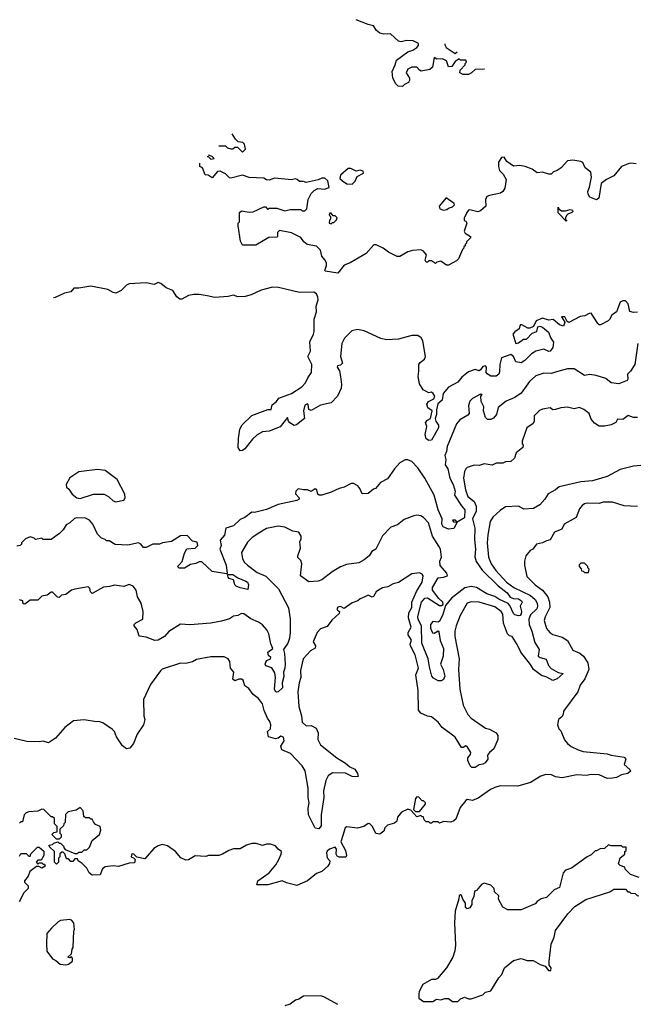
# Model space of a CAD drawing. Extents: x 1861455 to 2058065, y 200073 to 437907.
# Tile 522 of 574: x 1986896 to 1991574, y 430449 to 437907. Entities that reach past the tile are written whole.
import ezdxf

# ---------------------------------------------------------------- set-up
doc = ezdxf.new("R2010")
doc.units = 0

msp = doc.modelspace()

# ---------------------------------------------------------------- linework, layer by layer
at = {"layer": '0CON05XD'}
for points in [[(1990416.8, 437532), (1990415, 437531.2), (1990345, 437530), (1990317.5, 437505), (1990295, 437492.5), (1990255, 437492.5), (1990230, 437505), (1990232.5, 437525), (1990270, 437565), (1990270, 437575), (1990280, 437585), (1990275, 437600), (1990235, 437600), (1990225, 437610), (1990195, 437590), (1990168.3, 437551.7), (1990145, 437550), (1990130, 437595), (1990099.3, 437609.3), (1990055, 437607.5), (1990035, 437620), (1990021.7, 437548.3), (1990001.7, 437528.3), (1989937, 437517), (1989923.6, 437523.6), (1989905, 437546.7), (1989865, 437546.2), (1989835, 437531.2), (1989824.2, 437505), (1989847.5, 437465), (1989847.5, 437445), (1989840, 437430), (1989810, 437415), (1989795, 437400), (1989763, 437403), (1989745, 437420), (1989723.3, 437465), (1989716.7, 437515), (1989740, 437565), (1989749.3, 437600.7), (1989835.8, 437664.2), (1989875, 437676.7), (1989903.3, 437695), (1989917.7, 437712.3), (1989917, 437727), (1989875.7, 437745.7), (1989825, 437748.6), (1989785, 437739.5), (1989765, 437743.3), (1989705, 437799.4), (1989655, 437797.7), (1989625, 437804.5), (1989597.5, 437825), (1989575, 437861.2), (1989535, 437870), (1989445, 437906.7)], [(1990116.7, 437724), (1990116.7, 437715), (1990127, 437697), (1990195, 437650), (1990210.6, 437663.6)], [(1988404.6, 436951), (1988455, 436950), (1988470, 436935), (1988495, 436927.5), (1988511.7, 436928.3), (1988525, 436940), (1988545, 436940), (1988585, 436902.5), (1988607.5, 436925), (1988600, 436965), (1988587, 436977), (1988551.7, 436981.7), (1988530.7, 437000.7), (1988505, 437043.3)], [(1991564.5, 436814.6), (1991525, 436818.8), (1991505, 436816), (1991455, 436793.8), (1991396.4, 436723.6), (1991340, 436695), (1991300, 436665), (1991282.5, 436555), (1991265, 436543.3), (1991215, 436563.3), (1991202.5, 436585), (1991200, 436605), (1991212.7, 436637.3), (1991225.7, 436715), (1991222.3, 436752.3), (1991180, 436785), (1991160, 436825), (1991145, 436833.3), (1991085, 436842.5), (1991045, 436837.5), (1990997.5, 436785), (1990966.1, 436763.9), (1990940, 436755), (1990922.5, 436737.5), (1990905, 436736.2), (1990855, 436750.8), (1990815, 436746.7), (1990777.5, 436775), (1990725, 436793.8), (1990685, 436801.2), (1990635, 436797.5), (1990585, 436833.3), (1990565.5, 436865.5), (1990545, 436862.5), (1990523.6, 436826.4), (1990522.5, 436795), (1990530, 436765), (1990556.8, 436736.8), (1990580.8, 436695), (1990570.3, 436629.7), (1990555, 436606.2), (1990536.8, 436593.2), (1990453.9, 436576.1), (1990435, 436566.7), (1990423.3, 436545), (1990426, 436494), (1990385, 436460), (1990365, 436452), (1990305, 436466.2), (1990295, 436463.3), (1990282.7, 436447.3), (1990263, 436403), (1990262.5, 436385), (1990275, 436380), (1990282.5, 436365), (1990263.3, 436305), (1990270.7, 436290.7), (1990310, 436265), (1990310, 436255), (1990280, 436225), (1990280, 436215), (1990270, 436205), (1990270, 436195), (1990260, 436185), (1990260, 436175), (1990250, 436165), (1990220, 436095), (1990205, 436080), (1990145, 436047.5), (1990128.3, 436048.3), (1990085, 436077.5), (1990055, 436070), (1990045, 436060), (1990015, 436080), (1989995, 436080), (1989985, 436070), (1989975, 436070), (1989967.5, 436085), (1989976.7, 436125), (1989955, 436152.5), (1989935, 436162.5), (1989870.7, 436159.3), (1989835, 436147.5), (1989775, 436112.5), (1989755, 436112.5), (1989690, 436145), (1989650, 436175), (1989595, 436202.5), (1989578.3, 436201.7), (1989520, 436135), (1989400, 436065), (1989355, 436046.7), (1989305, 435987.5), (1989210.8, 436000.8), (1989206.7, 436006.7), (1989220.8, 436045), (1989219.2, 436065), (1989207.9, 436087.9), (1989183.8, 436115), (1989175, 436160), (1989145, 436190), (1989073, 436203), (1989047.5, 436225), (1989025, 436257.5), (1988955, 436292.5), (1988865, 436310), (1988850, 436295), (1988850, 436265), (1988845, 436260), (1988783, 436257), (1988685, 436200), (1988585, 436200), (1988568.3, 436228.3), (1988550, 436345), (1988550, 436365), (1988560, 436375), (1988560, 436445), (1988575, 436460), (1988635, 436450), (1988665, 436452.5), (1988745, 436490), (1988758.3, 436488.3), (1988775, 436470), (1988785, 436480), (1988845, 436480), (1988905, 436460), (1988945, 436470), (1989025, 436470), (1989035, 436460), (1989055, 436460), (1989070, 436475), (1989080, 436545), (1989105, 436590), (1989127, 436613), (1989155, 436627.5), (1989205, 436622.5), (1989240, 436635), (1989230, 436685), (1989206.7, 436706.7), (1989185, 436707.5), (1989157, 436693), (1989065, 436672.5), (1989045, 436680), (1989015, 436680), (1988997, 436697), (1988985, 436700), (1988955, 436692.5), (1988825, 436707.5), (1988785, 436690), (1988765, 436692.5), (1988745, 436707.5), (1988635, 436712.5), (1988585, 436730), (1988495, 436707.5), (1988485, 436710), (1988455, 436740), (1988415, 436760), (1988393.6, 436756.4), (1988355, 436710), (1988325, 436730), (1988301.7, 436731.7), (1988280, 436785), (1988260, 436795), (1988261.8, 436819.7)], [(1988316.4, 436870), (1988325, 436870), (1988345, 436850), (1988370, 436855), (1988355, 436870), (1988326.7, 436879.4)], [(1989415, 436660), (1989437, 436683), (1989451.7, 436718.3), (1989500, 436745), (1989498.3, 436758.3), (1989475, 436767.5), (1989445, 436760), (1989405, 436780), (1989385, 436780), (1989325, 436730), (1989320, 436705), (1989340, 436685), (1989375, 436662.5), (1989415, 436660)], [(1990105, 436463.8), (1990131.7, 436468.3), (1990145, 436480), (1990175, 436490), (1990190, 436505), (1990187.5, 436515), (1990125, 436557.5), (1990073.8, 436495), (1990077.5, 436475), (1990105, 436463.8)], [(1989255, 436360), (1989265, 436370), (1989275, 436370), (1989295, 436390), (1989300, 436405), (1989285, 436420), (1989271.7, 436421.7), (1989255, 436440), (1989245, 436440), (1989240, 436425), (1989250, 436415), (1989250, 436395), (1989243, 436387), (1989240, 436365), (1989255, 436360)], [(1991035, 436380), (1990975, 436442.5), (1990975, 436486.7), (1990981.7, 436471.7), (1990998.8, 436458.8), (1991031.2, 436458.8), (1991065, 436470), (1991082.5, 436465), (1991086.7, 436455), (1991077.5, 436445), (1991046.7, 436433.3), (1991037.5, 436422.5), (1991030, 436405), (1991030, 436390), (1991040, 436385), (1991035, 436380)], [(1991575, 435690.3), (1991545, 435688.9), (1991516, 435696), (1991503.8, 435755), (1991485, 435776.7), (1991465, 435777.5), (1991445, 435768.1), (1991415, 435693.8), (1991380.5, 435669.5), (1991364, 435635), (1991352.5, 435625), (1991295, 435594.4), (1991285, 435594.2), (1991275.5, 435605.5), (1991225, 435682.5), (1991208.3, 435681.7), (1991177, 435663), (1991142, 435658), (1991055, 435613.3), (1991041.7, 435621.7), (1991025.6, 435655.6), (1991000, 435655), (1991023.8, 435615), (1991013.6, 435586.4), (1990983.3, 435595), (1990936.4, 435636.4), (1990905, 435630), (1990855, 435646.2), (1990807.5, 435625), (1990786.4, 435583.6), (1990759.3, 435570.7), (1990745, 435570), (1990700, 435595), (1990690, 435595), (1990683, 435587), (1990680, 435565), (1990645, 435542.5), (1990631.2, 435525), (1990653.8, 435453.8), (1990675, 435460), (1990713, 435487), (1990735, 435487.5), (1990777.7, 435532.3), (1990812.5, 435545), (1990820.8, 435579.2), (1990835, 435586), (1990855, 435578.6), (1990900.5, 435540.5), (1990918.8, 435495), (1990939.2, 435465), (1990933.3, 435423.3), (1990915, 435396.7), (1990905, 435393.3), (1990865, 435411.4), (1990805, 435395.7), (1990772, 435375), (1990722, 435325), (1990695, 435307.1), (1990653.8, 435315), (1990636.6, 435356.6), (1990615, 435371.2), (1990545, 435346.2), (1990533.5, 435295), (1990531.2, 435238.8), (1990525, 435222.5), (1990503.9, 435206.1), (1990465, 435207.5), (1990436.2, 435225), (1990428.8, 435235), (1990431.2, 435275), (1990425, 435285.8), (1990405, 435279.2), (1990386.4, 435253.6), (1990375, 435247.5), (1990345, 435257.5), (1990295, 435238.8), (1990245, 435198), (1990215, 435160.6), (1990145, 435123.8), (1990104.2, 435075), (1990095.6, 435024.4), (1990063.4, 434996.6), (1990052.5, 434952.5), (1990054, 434915), (1990044, 434885), (1990047.5, 434865), (1990068.8, 434835), (1990067.5, 434815), (1990015, 434722.5), (1989995, 434720), (1989975, 434732.5), (1989968, 434765), (1989979.4, 434825), (1989970, 434855), (1989985, 434874.3), (1990008.8, 434885), (1990020, 434945), (1989986.6, 434966.6), (1989980, 434995), (1989993.1, 435015), (1990032, 435035), (1990040, 435055), (1990028.6, 435075), (1990015, 435084.3), (1989995, 435080.8), (1989953.3, 435103.3), (1989925, 435147.5), (1989913.1, 435205), (1989919.4, 435245), (1989918, 435295), (1989928.8, 435311.2), (1989963.3, 435335), (1989970.8, 435355), (1989948.6, 435475), (1989937.4, 435497.4), (1989912.5, 435515), (1989865, 435514.3), (1989765, 435487.1), (1989675, 435482.5), (1989632.4, 435492.4), (1989505, 435550), (1989455, 435561.2), (1989411.2, 435548.8), (1989357.5, 435495), (1989335.7, 435455), (1989326.7, 435355), (1989340, 435305), (1989325, 435288.8), (1989303.3, 435285), (1989300, 435275), (1989317.3, 435247.3), (1989325.8, 435205), (1989333.9, 435143.9), (1989330.8, 435115), (1989304.2, 435055), (1989255, 435004), (1989174.1, 434985.9), (1989105, 434946), (1989086.2, 434955), (1989081.7, 434991.7), (1989075, 434996.2), (1989055, 434986), (1989044.7, 434944.7), (1989054.3, 434885), (1988992.2, 434837.8), (1988975, 434832.9), (1988941.9, 434851.9), (1988931.5, 434865), (1988925, 434893.3), (1988868.1, 434821.9), (1988785, 434790), (1988735, 434784.2), (1988695, 434762.5), (1988660, 434730), (1988602.5, 434655), (1988585, 434642.5), (1988565, 434640), (1988551.2, 434665), (1988554.3, 434735), (1988564.2, 434805), (1988582.1, 434837.9), (1988655, 434907.5), (1988775, 434954), (1988800, 434955), (1988809.7, 434990.3), (1988841.2, 435015), (1988860, 435040), (1988926.4, 435066.4), (1988955, 435076), (1989032, 435125), (1989060, 435155), (1989077.5, 435195), (1989106.2, 435235), (1989108.1, 435295), (1989079.2, 435355), (1989099.4, 435395), (1989093.4, 435466.6), (1989122.2, 435525), (1989126.2, 435545), (1989127.4, 435637.4), (1989143.3, 435695), (1989142.8, 435737.2), (1989156.9, 435785), (1989155.6, 435805.6), (1989145, 435830), (1989125, 435844), (1989015, 435840.9), (1988857.4, 435877.4), (1988811.1, 435881.1), (1988725, 435858.5), (1988648.3, 435821.7), (1988605, 435810), (1988547.3, 435807.3), (1988515, 435819.4), (1988475, 435810), (1988375, 435802.5), (1988315, 435815.4), (1988255, 435826.1), (1988214.1, 435825.9), (1988175, 435816.4), (1988125, 435790.8), (1988110.3, 435790.3), (1988087.6, 435807.6), (1988055.7, 435855), (1988004.7, 435874.7), (1987965, 435909.4), (1987945, 435916.5), (1987915, 435902), (1987854.6, 435914.6), (1987724.4, 435905.6), (1987705, 435895.8), (1987665.3, 435854.7), (1987625, 435836.2), (1987605, 435840.4), (1987565, 435862.1), (1987435, 435887.1), (1987345, 435872.5), (1987306.7, 435873.3), (1987283.8, 435845), (1987235.4, 435834.6), (1987165, 435801.2), (1987152.8, 435800.2)], [(1991578, 435455), (1991554.3, 435295.7), (1991522.5, 435245), (1991498.3, 435221.7), (1991502.5, 435185), (1991496.7, 435175), (1991435, 435149.2), (1991375.9, 435155.9), (1991335, 435188), (1991262.3, 435212.3), (1991215, 435220), (1991172.7, 435212.7), (1991095, 435263.3), (1991045, 435262), (1990961.4, 435238.6), (1990925, 435227.5), (1990865, 435228.8), (1990805, 435210), (1990756.2, 435165), (1990695, 435078.1), (1990645, 435045.7), (1990581.7, 435018.3), (1990520.5, 434969.5), (1990506.7, 434915), (1990485, 434887.5), (1990465, 434877.5), (1990438.3, 434878.3), (1990423, 434893), (1990410, 434945), (1990412.5, 434975), (1990392.5, 435015), (1990390, 435055), (1990398.3, 435068.3), (1990385, 435070), (1990325, 435036.2), (1990305, 435016.7), (1990294.2, 434985), (1990300, 434925), (1990290, 434910), (1990230, 434875), (1990205, 434846.7), (1990132.9, 434675), (1990129.4, 434635), (1990115.8, 434605), (1990124.3, 434575), (1990118.5, 434535), (1990137.9, 434505), (1990153.2, 434435), (1990178.6, 434385), (1990193.5, 434335), (1990190.3, 434305), (1990242.5, 434225), (1990266.9, 434195), (1990265, 434133.6), (1990210, 434100), (1990196.7, 434115), (1990174.5, 434115.5), (1990182.1, 434102.1), (1990210, 434100), (1990185, 434052), (1990145, 434048.1), (1990102.5, 434065), (1990094.3, 434085), (1990097.1, 434125), (1990065.4, 434195), (1990034.7, 434304.7), (1989963.7, 434433.7), (1989911.4, 434511.4), (1989865, 434561.2), (1989835, 434573.3), (1989815, 434572.5), (1989775, 434550), (1989733.8, 434505), (1989681.7, 434428.3), (1989627.7, 434402.3), (1989590, 434355), (1989575, 434350), (1989535, 434317.5), (1989490, 434315), (1989473.3, 434355), (1989456.7, 434375), (1989425, 434393.3), (1989406.4, 434393.6), (1989355, 434366.7), (1989315, 434356.2), (1989255, 434327.5), (1989185, 434306), (1989165, 434306.2), (1989153.9, 434313.9), (1989146, 434345), (1989135, 434353.3), (1989105, 434333.3), (1989075, 434346.7), (1989045, 434345.3), (1989005, 434354.3), (1988987.8, 434335), (1988984.4, 434315), (1989013.3, 434285), (1989012.5, 434275), (1988995, 434266), (1988854.5, 434235.5), (1988765, 434195.6), (1988675, 434174), (1988655, 434176.7), (1988601.2, 434135), (1988565, 434120), (1988516, 434074), (1988457.1, 434055), (1988447.2, 434002.8), (1988414.6, 433965), (1988421.1, 433925), (1988412.5, 433895), (1988458.9, 433775), (1988467.5, 433712.5), (1988461.7, 433708.3), (1988355, 433726), (1988275, 433801.2), (1988255, 433801.2), (1988231.4, 433788.6), (1988191.1, 433778.9), (1988145, 433751.2), (1988103, 433753), (1988092.5, 433765), (1988105, 433777.5), (1988127, 433803), (1988143.6, 433866.4), (1988161.7, 433898.3), (1988225, 433903.3), (1988245.4, 433925), (1988239.4, 433949.4), (1988205, 433957.5), (1988165, 434000), (1988115, 433997.5), (1988045, 433953.3), (1987977, 433943), (1987956.1, 433933.9), (1987905, 433934), (1987855, 433908.8), (1987835, 433910), (1987814.3, 433934.3), (1987795, 433943.8), (1987715, 433926), (1987620.7, 433930.7), (1987575, 433960), (1987555, 433960), (1987545, 433970), (1987515, 433980), (1987485, 434010), (1987450, 434085), (1987426.2, 434115), (1987395, 434130), (1987327, 434133), (1987312.2, 434127.8), (1987276.7, 434095), (1987248.3, 434081.7), (1987225, 434042.5), (1987197.5, 434015), (1987135, 433969.2), (1987075, 433970), (1987065, 433980), (1987015, 433970), (1987005, 433980), (1986975, 433990), (1986940, 433975), (1986910, 433945), (1986910, 433935), (1986900, 433925), (1986875, 433920)], [(1991576.4, 434893.6), (1991545, 434892.5), (1991505, 434907.5), (1991465, 434877.5), (1991425, 434880), (1991410, 434855), (1991375, 434837.5), (1991325, 434827.5), (1991285, 434827.5), (1991250, 434850), (1991225, 434880), (1991210, 434925), (1991170, 434955), (1991135, 434970), (1991095, 434958.8), (1991045, 434972.5), (1990995, 434966.7), (1990953, 434953), (1990935, 434952.5), (1990915, 434966.7), (1990855, 434957.5), (1990834.1, 434945.9), (1990792.5, 434905), (1990793.3, 434865), (1990785, 434847.5), (1990737.5, 434815), (1990702.5, 434715), (1990702.5, 434695), (1990710, 434685), (1990707.5, 434665), (1990657.5, 434625), (1990642.5, 434585), (1990615, 434560), (1990575, 434557.5), (1990555, 434547.5), (1990505, 434546.7), (1990475, 434532.5), (1990415, 434542.5), (1990375, 434530), (1990338.3, 434531.7), (1990286.4, 434513.6), (1990276.1, 434503.9), (1990264, 434485), (1990257.1, 434435), (1990273.3, 434345), (1990290, 434295), (1990337.4, 434257.4), (1990353.1, 434223.1), (1990352.9, 434185), (1990326.2, 434125), (1990344.2, 434055), (1990341.1, 433968.9), (1990349.6, 433895), (1990342.8, 433837.2), (1990352.4, 433802.4), (1990398.3, 433738.3), (1990518.8, 433618.8), (1990587.1, 433565), (1990611.4, 433531.4), (1990635, 433521.5), (1990675, 433521.1), (1990696.7, 433505), (1990701.4, 433495), (1990687.7, 433465), (1990695.6, 433425), (1990693, 433407), (1990685.5, 433394.5), (1990675, 433390.8), (1990645, 433399.2), (1990635, 433410), (1990609.6, 433469.6), (1990595.6, 433485.6), (1990525, 433517.3), (1990495, 433537.3), (1990435, 433557.5), (1990356.6, 433606.6), (1990315, 433614.5), (1990267.4, 433602.6), (1990166, 433524), (1990120.6, 433469.4), (1990097.5, 433395), (1990075, 433350), (1990065, 433342), (1990025, 433348), (1990007.5, 433325), (1990007, 433297), (1990022.1, 433262.1), (1990035, 433260.8), (1990065, 433276.7), (1990070, 433270), (1990081.1, 433205), (1990105.5, 433145), (1990103.4, 433085), (1990082.7, 433025), (1990103.5, 432983.5), (1990115.5, 432935), (1990105, 432910), (1990092, 432898), (1990065, 432900), (1990030.2, 432920.2), (1990018.6, 432935), (1989998.9, 433005), (1989990.4, 433065), (1989940.9, 433185), (1989938.2, 433315), (1989915, 433362.5), (1989911.3, 433385), (1989938.8, 433495), (1989965, 433525.7), (1989985, 433528.8), (1990075, 433468.6), (1990091.4, 433468.6), (1990102.5, 433477.5), (1990100, 433495), (1990071.7, 433521.7), (1990022.5, 433585), (1990023.8, 433605), (1990065, 433680), (1990105, 433683.3), (1990137.5, 433695), (1990132.5, 433715), (1990081.7, 433771.7), (1990078, 433805), (1990091.2, 433835), (1990082.5, 433895), (1990069.6, 433919.6), (1990022.2, 433995), (1989993.3, 434095), (1989955, 434136.7), (1989935, 434147.5), (1989905, 434153.3), (1989880.7, 434149.3), (1989808.3, 434121.7), (1989758.3, 434081.7), (1989707, 434063), (1989643.9, 433996.1), (1989593, 433897), (1989562.3, 433877.7), (1989543.3, 433845), (1989505.7, 433814.3), (1989465, 433793.8), (1989370.8, 433779.2), (1989326.4, 433763.6), (1989262.5, 433725), (1989185, 433663.3), (1989156.1, 433653.9), (1989085, 433650), (1989022.5, 433695), (1989032.5, 433785), (1989025, 433810), (1989003, 433833), (1989002.5, 433845), (1989023.3, 433905), (1989017.5, 433955), (1989027, 433973), (1989027.5, 433995), (1989010, 434025), (1988965, 434032.5), (1988905, 434062.5), (1988855, 434070), (1988765, 434053.3), (1988708.3, 434018.3), (1988656.1, 433983.9), (1988621.7, 433948.3), (1988575, 433870), (1988582.7, 433822.7), (1988598.8, 433795), (1988621.2, 433775), (1988695, 433720), (1988760.5, 433690.5), (1988857.5, 433595), (1988932.1, 433452.1), (1988944.3, 433365), (1988945.7, 433265.7), (1988939.1, 433220.9), (1988927, 433183), (1988893.3, 433135), (1988901.4, 433105), (1988906.9, 433025), (1988905.5, 432995), (1988895.5, 432965), (1988898, 432932), (1988883.3, 432885), (1988886, 432845), (1988855, 432816.2), (1988845, 432812), (1988835, 432818.8), (1988826.8, 432836.8), (1988834.7, 432925), (1988829, 432959), (1988806.8, 432996.8), (1988761.8, 433011.8), (1988755.8, 433025), (1988760.3, 433039.7), (1988768.1, 433051.9), (1988796.2, 433065), (1988798.8, 433075), (1988781.7, 433091.7), (1988776.7, 433115), (1988812.5, 433145), (1988799.4, 433179.4), (1988784.4, 433254.4), (1988769.2, 433285), (1988734.2, 433324.2), (1988705, 433343.6), (1988647.7, 433367.7), (1988595, 433405.8), (1988575, 433408), (1988547.3, 433392.7), (1988515, 433388.6), (1988485, 433369.2), (1988425, 433350), (1988345, 433336.2), (1988185, 433323.8), (1988115, 433328.8), (1988025, 433273.8), (1987994.1, 433235.9), (1987945, 433208), (1987920, 433205), (1987855, 433230), (1987805, 433237.5), (1987797.5, 433245), (1987785, 433287.5), (1987762.5, 433315), (1987762.5, 433325), (1987775, 433337.5), (1987830, 433365), (1987832.5, 433425), (1987817, 433487), (1987787.5, 433535), (1987777.5, 433585), (1987756.4, 433616.4), (1987725, 433627.5), (1987685, 433612.5), (1987615, 433622.5), (1987576.4, 433613.6), (1987530.8, 433609.2), (1987445, 433560), (1987433, 433573), (1987428.3, 433598.3), (1987415, 433610), (1987315, 433592.5), (1987290, 433585), (1987245, 433552.5), (1987213, 433547), (1987195, 433530), (1987181.7, 433531.7), (1987145, 433570), (1987135, 433570), (1987105, 433547.5), (1987065, 433540), (1987035, 433510), (1986975, 433510), (1986935, 433480), (1986921.7, 433481.7), (1986920, 433505), (1986895, 433512.5)], [(1991601.2, 434528.8), (1991545, 434525.8), (1991445, 434499.2), (1991345, 434447.5), (1991235.6, 434414.4), (1991145, 434405.8), (1990981.7, 434368.3), (1990955, 434346.2), (1990897.5, 434315), (1990873.3, 434275), (1990835, 434232.5), (1990786.4, 434203.6), (1990715, 434200), (1990675, 434221.2), (1990575, 434216.2), (1990535, 434190), (1990480.5, 434139.5), (1990460, 434105), (1990441.1, 434005), (1990436.5, 433945), (1990446.7, 433835), (1990467.1, 433785), (1990501.9, 433735), (1990584.4, 433645), (1990639.2, 433605), (1990765, 433544.5), (1990799.5, 433515), (1990816.5, 433486.5), (1990818.9, 433465), (1990812.3, 433445), (1990765, 433398.5), (1990753.3, 433365), (1990754.6, 433325), (1990775.7, 433274.3), (1990798, 433188), (1990830, 433135), (1990823.8, 433085), (1990837.5, 433075), (1990883.9, 433063.9), (1990901.9, 433015), (1990921.1, 432991.1), (1990975, 432962), (1991012.5, 432955), (1990967.2, 432912.8), (1990935, 432902.2), (1990887.8, 432927.8), (1990848.7, 432938.7), (1990786.4, 432985), (1990765, 433022.9), (1990691.9, 433115), (1990664.2, 433175), (1990625.6, 433235), (1990605, 433240), (1990590.8, 433255), (1990559.2, 433335), (1990556.5, 433405), (1990542.9, 433425), (1990495, 433460.6), (1990375.6, 433495.6), (1990315, 433496.9), (1990285, 433487.5), (1990232.5, 433395), (1990200.8, 433315), (1990192.5, 433275), (1990192.9, 433235), (1990224, 433065), (1990219.2, 432985), (1990229.2, 432835), (1990254.2, 432715), (1990290.8, 432645), (1990315, 432616.2), (1990425, 432540), (1990455, 432532.5), (1990505.6, 432505), (1990517.5, 432485), (1990517.1, 432455), (1990487.8, 432385), (1990453.3, 432355), (1990440, 432335), (1990441.2, 432305), (1990422.1, 432277.9), (1990405, 432267.5), (1990375, 432261.9), (1990345, 432242.9), (1990321.8, 432241.8), (1990307.1, 432255), (1990290.5, 432295), (1990290.6, 432315), (1990309.8, 432340.2), (1990312.2, 432355), (1990285, 432401.4), (1990275, 432407.8), (1990255, 432394.4), (1990242, 432395), (1990195, 432471.4), (1990095.6, 432545), (1990064.4, 432585), (1990016, 432625), (1989985, 432631.5), (1989933.8, 432653.8), (1989915.5, 432675.5), (1989913.5, 432825), (1989896.7, 432945), (1989915.5, 432995), (1989891.4, 433095), (1989856, 433165), (1989853.9, 433176.1), (1989863.6, 433206.4), (1989838, 433248), (1989838, 433265), (1989861.9, 433305), (1989842, 433375), (1989844.2, 433415), (1989865.7, 433455), (1989865.6, 433495), (1989900.5, 433575), (1989944.3, 433645), (1989953.3, 433695), (1989945, 433707.5), (1989925, 433716.7), (1989865, 433710), (1989765, 433643.8), (1989725, 433633.3), (1989685, 433610), (1989645, 433603.3), (1989615, 433586.7), (1989596.1, 433573.9), (1989575, 433537.5), (1989565, 433532.5), (1989535, 433546.7), (1989510, 433535), (1989475, 433520), (1989456.2, 433503.8), (1989415, 433490), (1989355, 433447.5), (1989325, 433461.2), (1989305, 433458), (1989298.8, 433445), (1989303.6, 433433.6), (1989317.5, 433425), (1989315, 433410), (1989260.7, 433359.3), (1989225, 433310), (1989175, 433292.5), (1989150, 433265), (1989120, 433195), (1989136.7, 433165), (1989133.6, 433146.4), (1989100, 433125), (1989043.8, 433065), (1989022.7, 432977.3), (1989024.4, 432925), (1989011.9, 432885), (1989002.9, 432815), (1989009.4, 432705), (1989030, 432635), (1989036.9, 432585), (1989065, 432558.4), (1989105, 432560), (1989141.5, 432541.5), (1989157.5, 432505), (1989153.8, 432455), (1989173.6, 432413.6), (1989298.8, 432315), (1989365, 432274), (1989396.4, 432246.4), (1989435, 432228.9), (1989453.6, 432196.4), (1989458.8, 432175), (1989448.7, 432171.3), (1989415, 432175.4), (1989365, 432200), (1989265, 432200.8), (1989231.9, 432178.1), (1989216, 432145), (1989197.5, 432065), (1989200.8, 432015), (1989178.9, 431885), (1989179.3, 431800.7), (1989161.7, 431778.3), (1989135, 431782.5), (1989083.6, 431885), (1989080, 431935), (1989087.5, 431975), (1989080, 432015), (1989082.2, 432085), (1989058, 432218), (1989035.6, 432255), (1988948, 432348), (1988881.1, 432375), (1988873.4, 432405), (1988900.3, 432445), (1988895, 432473.1), (1988875, 432478.9), (1988855, 432464.6), (1988835, 432460.6), (1988780, 432475), (1988773.6, 432515), (1988795, 432536.2), (1988799.5, 432565), (1988791.3, 432591.3), (1988773.3, 432616.7), (1988748, 432675), (1988735.8, 432725), (1988705, 432766.2), (1988665.8, 432795.8), (1988631.7, 432841.7), (1988601.7, 432861.7), (1988590, 432905), (1988575, 432912.5), (1988555, 432912.5), (1988525, 432900), (1988511.7, 432911.7), (1988517.5, 432965), (1988492.5, 432995), (1988487.5, 433045), (1988476.4, 433066.4), (1988445, 433080), (1988345, 433080), (1988235, 433061.2), (1988205, 433043.8), (1988155, 433031.2), (1988115, 433033.3), (1987975, 432986.7), (1987962.5, 432975), (1987887.7, 432872.3), (1987835, 432757.5), (1987837.5, 432635), (1987843.3, 432605), (1987833.8, 432565), (1987786.7, 432495), (1987758.8, 432425), (1987730.7, 432389.3), (1987705, 432383.8), (1987675.8, 432405.8), (1987628.8, 432475), (1987615.7, 432515.7), (1987600.3, 432530.3), (1987525, 432580), (1987495, 432590), (1987478.3, 432588.3), (1987385, 432603.3), (1987305, 432596.7), (1987237.5, 432545), (1987166.7, 432465), (1987115, 432430), (1987075, 432442.5), (1987045, 432437.5), (1986950.5, 432440.5), (1986855, 432462.9)], [(1987625, 434254), (1987685, 434266.7), (1987696.1, 434283.9), (1987693.9, 434313.9), (1987633.9, 434423.9), (1987545, 434492.5), (1987485, 434498.8), (1987345, 434482), (1987275, 434436.7), (1987249.2, 434385), (1987251.2, 434365), (1987269.5, 434349.5), (1987295, 434312.5), (1987330, 434285), (1987355, 434281.2), (1987455, 434313.8), (1987535, 434312.5), (1987572.3, 434292.3), (1987605, 434261.2), (1987625, 434254)], [(1991575, 434220), (1991473.6, 434223.6), (1991385, 434253.3), (1991315, 434253.3), (1991285, 434243.3), (1991195, 434243.8), (1991175, 434238.8), (1991155, 434226.7), (1991135, 434202.5), (1991110, 434135), (1991020, 434085), (1991002, 434048), (1990946.7, 434025), (1990915, 433967.5), (1990885, 433960), (1990855, 433943.8), (1990810, 433935), (1990783, 433897), (1990763.6, 433886.4), (1990730, 433845), (1990720, 433805), (1990720, 433775), (1990738.3, 433688.3), (1990801.2, 433625), (1990856.4, 433586.4), (1990895.5, 433535.5), (1990909.4, 433495), (1990911.4, 433455), (1990875, 433382.5), (1990868.8, 433355), (1990886.7, 433295), (1990912.5, 433265), (1990935, 433250), (1991005, 433228.8), (1991045, 433203.3), (1991085, 433130), (1991139.7, 433109.7), (1991165.6, 433085.6), (1991199.2, 433035), (1991205.8, 432985), (1991175.9, 432914.1), (1991140, 432865), (1991123.3, 432815), (1991015, 432670), (1991012.5, 432645), (1991003, 432627), (1990977.5, 432605), (1990970, 432565), (1990980, 432535), (1990995, 432520), (1991022.7, 432452.7), (1991045, 432423.3), (1991071.7, 432401.7), (1991126.7, 432375), (1991164.5, 432364.5), (1991345, 432345.8), (1991375, 432336), (1991475, 432321.2), (1991486.2, 432305), (1991474.3, 432265), (1991517.7, 432227.7), (1991523.3, 432215), (1991503.2, 432196.8), (1991453.5, 432186.5), (1991415, 432167.5), (1991385, 432162), (1991345, 432160), (1991285, 432188), (1991225, 432188.8), (1991189.1, 432180.9), (1991115, 432186.5), (1991005.8, 432164.2), (1990955, 432172.9), (1990925, 432188), (1990880.5, 432189.5), (1990843, 432177), (1990765, 432130), (1990669.3, 432100.7), (1990535, 432103.3), (1990495, 432090), (1990462.5, 432075), (1990369.5, 432010.5), (1990325, 431992.5), (1990285, 432000), (1990275, 431992.5), (1990231.7, 431938.3), (1990198.3, 431851.7), (1990185, 431837.5), (1990161.7, 431828.3), (1990105, 431832.5), (1990075, 431820), (1990065, 431830), (1990025, 431830), (1990015, 431820), (1990005, 431820), (1989995, 431830), (1989975, 431830), (1989960, 431845), (1989955, 431870), (1989945, 431870), (1989935, 431880), (1989905, 431870), (1989858.3, 431918.3), (1989835, 431927.5), (1989787.5, 431905), (1989758.8, 431865), (1989753.8, 431836.2), (1989735, 431820), (1989682.5, 431805), (1989662.5, 431785), (1989655, 431760), (1989625, 431737.5), (1989593.6, 431743.6), (1989567.5, 431795), (1989547.5, 431815), (1989535, 431817.5), (1989503.6, 431796.4), (1989455, 431783.3), (1989375, 431792.5), (1989362.5, 431785), (1989343.3, 431726.7), (1989329.3, 431679.3), (1989362.9, 431612.9), (1989372.5, 431575), (1989367.6, 431562.4), (1989315, 431562.5), (1989299.7, 431569.7), (1989293.1, 431585), (1989296, 431625), (1989285, 431639.2), (1989241.9, 431625), (1989225, 431609.4), (1989220.8, 431595), (1989225, 431558.8), (1989244.4, 431535), (1989241.9, 431515), (1989227.2, 431492.8), (1989185, 431455.7), (1989145, 431439.2), (1989075, 431384), (1988995, 431348.1), (1988918.3, 431368.3), (1988885, 431383.6), (1988775, 431353.3), (1988692.5, 431352.5), (1988698.8, 431385), (1988786.7, 431445), (1988836.2, 431505), (1988858.8, 431545), (1988877.5, 431585), (1988880, 431605), (1988853.6, 431623.6), (1988835, 431650), (1988795, 431662.5), (1988765, 431662.5), (1988735, 431652.5), (1988686.4, 431666.4), (1988655, 431666.7), (1988615, 431653.3), (1988565, 431626.7), (1988515, 431626.7), (1988480, 431615), (1988433.6, 431586.4), (1988405, 431576.7), (1988326.4, 431576.4), (1988305, 431567.5), (1988225, 431572.5), (1988175.9, 431544.1), (1988155, 431540), (1988117, 431557), (1988077.5, 431605), (1988015, 431648), (1987975, 431660), (1987945, 431649.4), (1987912.1, 431627.9), (1987845, 431550), (1987782.5, 431562.5), (1987760, 431585), (1987745, 431587.5), (1987740, 431565), (1987758.3, 431558.3), (1987770, 431545), (1987765, 431520), (1987725, 431517.5), (1987645, 431492.5), (1987605, 431496.7), (1987545, 431490), (1987523.3, 431475), (1987505, 431430), (1987445, 431427.5), (1987423.6, 431443.6), (1987405, 431480), (1987370, 431515), (1987340, 431535), (1987335, 431550), (1987315, 431550), (1987298.3, 431531.7), (1987285, 431530), (1987265, 431550), (1987251.7, 431551.7), (1987238.3, 431588.3), (1987225, 431600), (1987215, 431600), (1987201.7, 431588.3), (1987200, 431565), (1987190, 431555), (1987190, 431525), (1987175, 431510), (1987160, 431525), (1987160, 431605), (1987121.7, 431641.7), (1987120, 431655), (1987145, 431660), (1987155, 431670), (1987185, 431680), (1987195, 431670), (1987205, 431670), (1987230, 431645), (1987230, 431635), (1987241.7, 431621.7), (1987315, 431590), (1987335, 431590), (1987345, 431600), (1987368.3, 431601.7), (1987385, 431620), (1987405, 431620), (1987425, 431640), (1987445, 431690), (1987500, 431735), (1987511.7, 431768.3), (1987506.4, 431796.4), (1987471.7, 431811.7), (1987455, 431830), (1987445, 431850), (1987435, 431850), (1987425, 431860), (1987395, 431860), (1987381.7, 431871.7), (1987377.5, 431915), (1987355, 431940), (1987325, 431920), (1987263, 431907), (1987243, 431887), (1987240, 431825), (1987230, 431815), (1987228.3, 431801.7), (1987200, 431775), (1987200, 431745), (1987210, 431735), (1987210, 431715), (1987195, 431700), (1987175, 431700), (1987140, 431735), (1987155, 431750), (1987180, 431755), (1987180, 431795), (1987160, 431815), (1987160, 431855), (1987145, 431870), (1987135, 431870), (1987080, 431925), (1987063.6, 431926.4), (1987035, 431912.5), (1986965, 431907.5), (1986945, 431900), (1986930, 431885), (1986918.3, 431831.7), (1986905, 431830), (1986895, 431820)], [(1991205, 433720), (1991210, 433745), (1991200, 433755), (1991200, 433765), (1991175, 433790), (1991145, 433790), (1991133.3, 433776.7), (1991132.5, 433765), (1991148.3, 433748.3), (1991151.7, 433731.7), (1991165, 433730), (1991175, 433720), (1991205, 433720)], [(1988625, 433590), (1988565, 433603.3), (1988535, 433616.7), (1988526.7, 433625), (1988515, 433663.3), (1988483.3, 433675), (1988474.2, 433685), (1988470, 433705), (1988510, 433705), (1988548.7, 433678.7), (1988610, 433655), (1988621.2, 433645), (1988628.8, 433625), (1988625, 433590)], [(1989925, 431910), (1989970, 431965), (1989970, 431975), (1989955, 431990), (1989945, 431990), (1989918.3, 432018.3), (1989905, 432020), (1989893.6, 432006.4), (1989880, 431925), (1989895, 431910), (1989925, 431910)], [(1986895, 431570), (1986905, 431590), (1986945, 431590), (1986965, 431570), (1986975, 431570), (1986981.7, 431588.3), (1987031.7, 431638.3), (1987045, 431640), (1987078.3, 431608.3), (1987080, 431575), (1987058.3, 431541.7), (1987035, 431540), (1987020, 431525), (1987035, 431510), (1987045, 431520), (1987065, 431520), (1987075, 431510), (1987085, 431510), (1987090, 431495), (1987065, 431480), (1987041.7, 431491.7), (1987025, 431492.5), (1986972.5, 431455), (1986960.7, 431419.3), (1986932.5, 431385), (1986932.5, 431375), (1986960, 431345), (1986960, 431325), (1986927, 431293), (1986892.5, 431225)], [(1991588.3, 431408.3), (1991521.7, 431431.7), (1991481.7, 431471.7), (1991478.3, 431488.3), (1991445, 431500), (1991431.7, 431511.7), (1991443, 431557), (1991480, 431585), (1991480, 431605), (1991490, 431615), (1991488.3, 431638.3), (1991465, 431640), (1991455, 431650), (1991375, 431650), (1991355, 431657.5), (1991325, 431630), (1991293, 431627), (1991265, 431610), (1991255, 431610), (1991225, 431580), (1991193, 431567), (1991075, 431480), (1991030, 431465), (1991012.5, 431445), (1990985, 431332.5), (1990943.6, 431316.4), (1990885, 431256.7), (1990845, 431246.7), (1990815, 431227.5), (1990800.7, 431209.3), (1990695, 431163.8), (1990593.9, 431163.9), (1990555, 431183.3), (1990522.5, 431245), (1990525, 431270), (1990491.7, 431301.7), (1990490, 431325), (1990465, 431350), (1990415, 431367.5), (1990393.6, 431356.4), (1990355, 431310), (1990340, 431305), (1990337, 431263), (1990320, 431235), (1990320, 431205), (1990305, 431180), (1990285, 431172.5), (1990273, 431183), (1990272.5, 431215), (1990252.5, 431245), (1990243, 431273), (1990235, 431277.5), (1990225, 431272.5), (1990223, 431247), (1990194, 431155), (1990188.8, 431065), (1990197, 430897), (1990192.5, 430855), (1990176.2, 430805), (1990127.5, 430725), (1990060, 430645), (1990045, 430637.5), (1990015, 430637.5), (1989950.7, 430599.3), (1989922.5, 430545), (1989920, 430525), (1989920, 430495), (1989955, 430470), (1990025, 430470), (1990053, 430487), (1990085, 430482.5), (1990115, 430492.5), (1990145, 430492.5), (1990175, 430470), (1990215, 430470)], [(1990215, 430470), (1990235, 430490), (1990265, 430502.5), (1990295, 430490), (1990315, 430490), (1990405, 430520), (1990425, 430540), (1990465, 430550), (1990525, 430650), (1990547.5, 430675), (1990567.5, 430725), (1990635, 430780), (1990695, 430796.7), (1990740.7, 430780.7), (1990785, 430780), (1990839.3, 430749.3), (1990877, 430737), (1990900, 430705), (1990920, 430705), (1990922.5, 430725), (1990907.5, 430745), (1990906.7, 430775), (1990921.2, 430905), (1990945, 430957.5), (1990953, 431007), (1991048.8, 431135), (1991101.2, 431188.8), (1991185, 431243.3), (1991365, 431300), (1991395, 431320), (1991485, 431320), (1991501.7, 431301.7), (1991515, 431300), (1991525, 431290), (1991558.3, 431288.3), (1991571.7, 431271.7), (1991585, 431270)], [(1987245, 430747.5), (1987265, 430752.5), (1987296.7, 430775), (1987297, 430797), (1987288.3, 430808.3), (1987275, 430800), (1987260, 430805), (1987288.3, 430831.7), (1987293, 430867), (1987301.7, 430878.3), (1987307.5, 431005), (1987312.5, 431015), (1987307, 431067), (1987290, 431085), (1987275, 431090), (1987205, 431082.5), (1987187, 431073), (1987137.5, 431025), (1987102.5, 430985), (1987098.8, 430905), (1987102.3, 430852.3), (1987145, 430792.5), (1987170.7, 430780.7), (1987203.6, 430753.6), (1987245, 430747.5)], [(1989305, 430447.5), (1989200, 430505), (1989175, 430512.5), (1989045, 430510), (1989011.7, 430488.3), (1988985, 430480), (1988945, 430450), (1988903.6, 430436.4)]]:
    msp.add_lwpolyline(points, dxfattribs=at)

doc.saveas('drawing.dxf')
